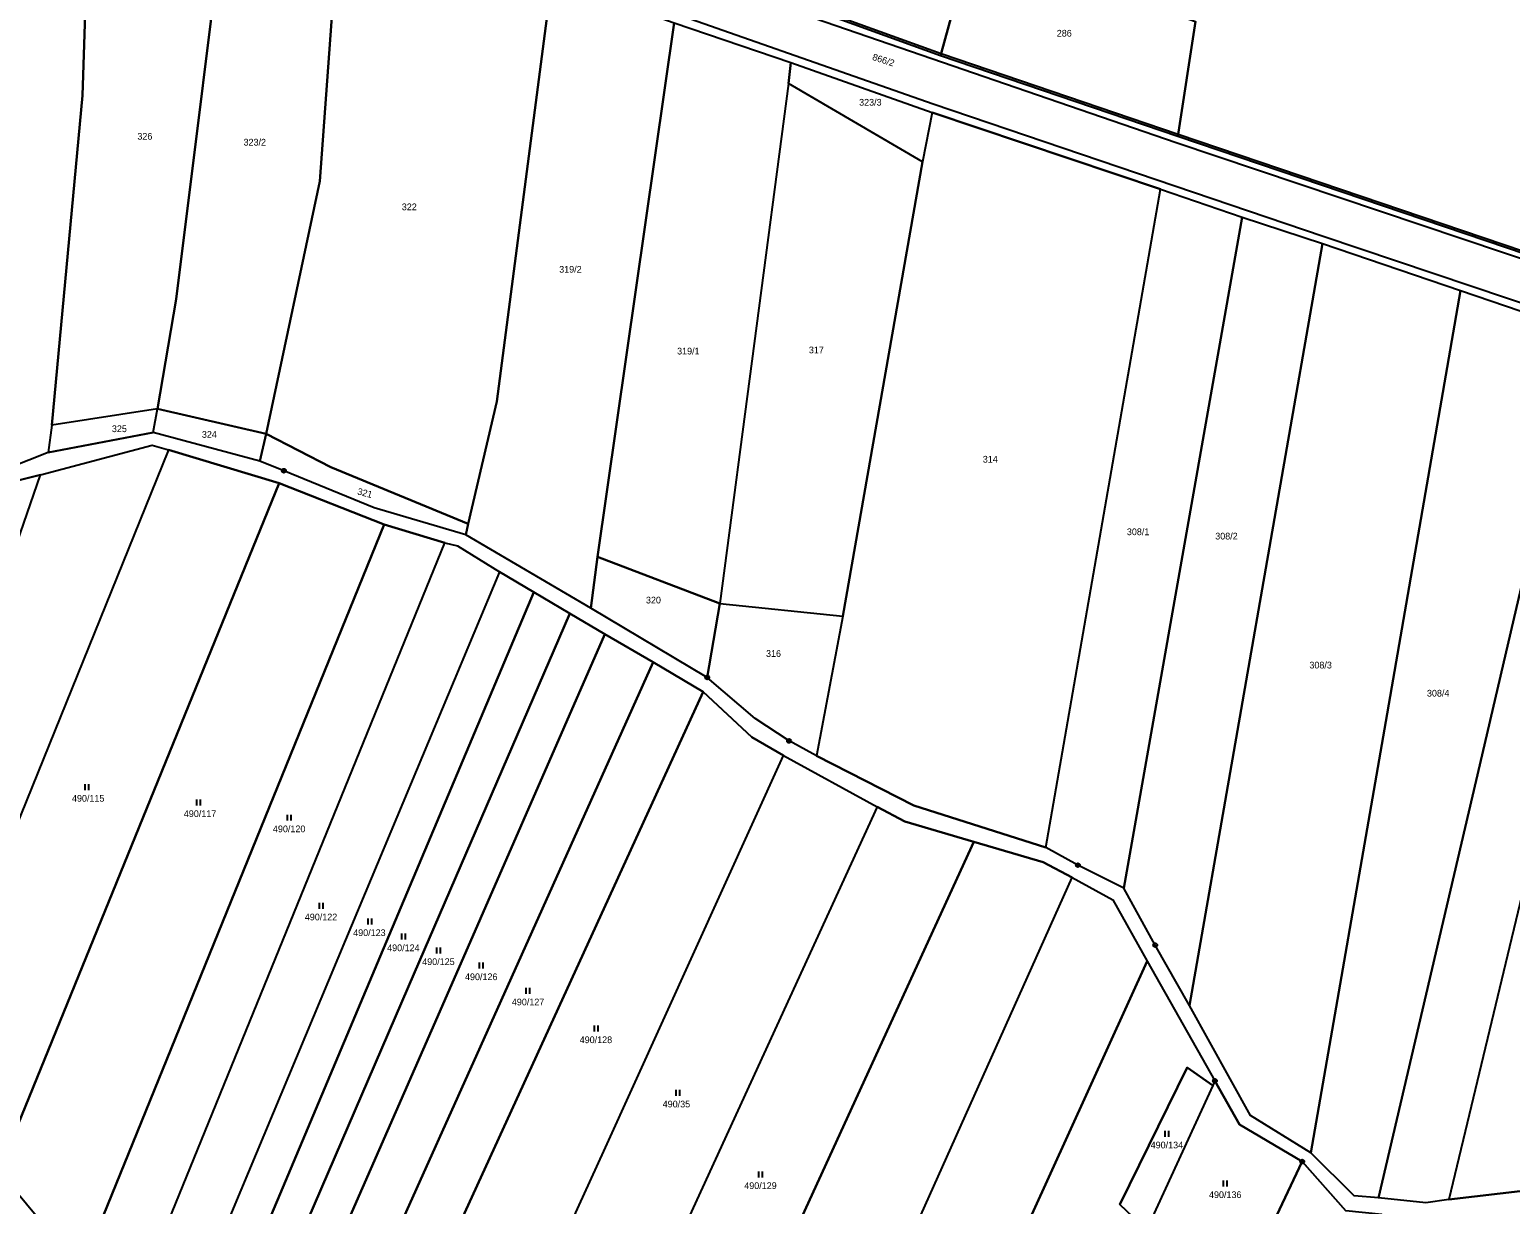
# Model space of a CAD drawing. Extents: x -654083 to -650132, y -1099819 to -1096699.
# Drawn here: x -651055.5 to -650680.3, y -1098626.4 to -1098328.7 of the extents above; entities that cross this region are included whole.
import ezdxf

# ---------------------------------------------------------------- set-up
doc = ezdxf.new("R2010")
doc.units = 0
for name, color, linetype in [('Geodetické body', 7, 'Continuous'), ('Hranice - vnitř_ kresba', 7, 'Continuous'), ('Obvody jako plochy', 7, 'Continuous'), ('Ostatní hranice', 7, 'Continuous'), ('Parcelní čísla', 7, 'Continuous'), ('Značky kultur', 7, 'Continuous')]:
    doc.layers.add(name, color=color, linetype=linetype)

msp = doc.modelspace()

# ---------------------------------------------------------------- linework, layer by layer
at = {"layer": 'Geodetické body'}
for centre, radius in [((-650991.05, -1098440.48), 0.5), ((-650991.05, -1098440.48), 0.001), ((-650883.78, -1098492.86), 0.5), ((-650883.78, -1098492.86), 0.001), ((-650863.05, -1098508.94), 0.5), ((-650863.05, -1098508.94), 0.001), ((-650789.87, -1098540.42), 0.5), ((-650789.87, -1098540.42), 0.001), ((-650770.28, -1098560.67), 0.5), ((-650770.28, -1098560.67), 0.001), ((-650755.16, -1098595.05), 0.5), ((-650755.16, -1098595.05), 0.001), ((-650733.04, -1098615.5), 0.5), ((-650733.04, -1098615.5), 0.001)]:
    msp.add_circle(centre, radius, dxfattribs=at)
at = {"layer": 'Hranice - vnitř_ kresba'}
for p, q in [((-650921.73, -1098303.35), (-650764.93, -1098357.35)), ((-650826.5, -1098347.59), (-650922.81, -1098313.85)), ((-650727.7, -1098381.12), (-650826.5, -1098347.59)), ((-650764.93, -1098357.35), (-650615.98, -1098407.42)), ((-650618, -1098418.12), (-650727.7, -1098381.12))]:
    msp.add_line(p, q, dxfattribs=at)
at = {"layer": 'Obvody jako plochy'}
for points in [[(-651034.78, -1098277.49), (-651004.72, -1098287.98), (-651018.33, -1098397.02), (-651023.04, -1098424.82), (-651049.87, -1098428.9), (-651042.08, -1098345.4), (-651041.42, -1098324.72), (-651037.4, -1098294.96)], [(-651004.72, -1098287.98), (-650976.85, -1098297.71), (-650981.9, -1098367.09), (-650995.56, -1098431.17), (-651023.04, -1098424.82), (-651018.33, -1098397.02)], [(-650841.27, -1098299.1), (-650830.68, -1098302.99), (-650815.29, -1098301.13), (-650824.68, -1098335.36), (-650860.7, -1098322.37), (-650854.89, -1098288.28)], [(-651049.27, -1098292.49), (-651037.4, -1098294.96), (-651041.42, -1098324.72), (-651042.08, -1098345.4), (-651049.87, -1098428.9), (-651050.75, -1098435.88), (-651060.61, -1098439.78), (-651089.31, -1098441.95), (-651106.84, -1098441.34), (-651096.47, -1098351.18), (-651094.67, -1098317.49)], [(-650923.12, -1098316.06), (-650937.1, -1098422.96), (-650944.37, -1098453.9), (-650979.16, -1098439.55), (-650995.56, -1098431.17), (-650981.9, -1098367.09), (-650976.85, -1098297.71)], [(-650815.29, -1098301.13), (-650789.41, -1098316.4), (-650760.06, -1098326.71), (-650764.56, -1098355.77), (-650824.68, -1098335.36)], [(-650911.58, -1098462.26), (-650913.29, -1098475.34), (-650944.91, -1098456.71), (-650944.37, -1098453.9), (-650937.1, -1098422.96), (-650923.12, -1098316.06), (-650892.16, -1098327)], [(-650862.59, -1098337.07), (-650863.16, -1098342.37), (-650880.58, -1098474.09), (-650911.58, -1098462.26), (-650892.16, -1098327)], [(-650862.59, -1098337.07), (-650826.76, -1098349.76), (-650829.24, -1098362.19), (-650863.16, -1098342.37)], [(-650849.45, -1098477.3), (-650829.24, -1098362.19), (-650863.16, -1098342.37), (-650880.58, -1098474.09)], [(-650798, -1098535.92), (-650768.98, -1098369.11), (-650826.76, -1098349.76), (-650829.24, -1098362.19), (-650849.45, -1098477.3), (-650856.13, -1098512.74), (-650831.46, -1098525.32)], [(-650748.24, -1098376.22), (-650778.21, -1098546.24), (-650789.87, -1098540.42), (-650798, -1098535.92), (-650768.98, -1098369.11)], [(-650727.87, -1098382.89), (-650761.63, -1098576), (-650770.28, -1098560.67), (-650778.21, -1098546.24), (-650748.24, -1098376.22)], [(-650711.87, -1098504.06), (-650730.81, -1098613.34), (-650746.1, -1098603.84), (-650761.63, -1098576), (-650727.87, -1098382.89), (-650692.93, -1098394.78)], [(-650662.41, -1098405.22), (-650688.05, -1098514.98), (-650713.7, -1098624.74), (-650719.91, -1098624.17), (-650730.81, -1098613.34), (-650711.87, -1098504.06), (-650692.93, -1098394.78)], [(-650670.2, -1098518.17), (-650695.91, -1098625.1), (-650701.69, -1098625.96), (-650713.7, -1098624.74), (-650688.05, -1098514.98), (-650662.41, -1098405.22), (-650644.5, -1098411.24)], [(-650646.49, -1098536.52), (-650639.19, -1098512.14), (-650634.64, -1098499.02), (-650633.23, -1098494.97), (-650621.7, -1098437.62), (-650620.49, -1098431.25), (-650618.31, -1098419.73), (-650644.5, -1098411.24), (-650670.2, -1098518.17), (-650695.91, -1098625.1), (-650676.39, -1098622.83), (-650663.9, -1098580.85), (-650648.18, -1098542.14)], [(-651023.04, -1098424.82), (-651049.87, -1098428.9), (-651050.75, -1098435.88), (-651024.18, -1098430.81)], [(-651023.04, -1098424.82), (-650995.56, -1098431.17), (-650997.15, -1098438.06), (-651024.18, -1098430.81)], [(-650944.37, -1098453.9), (-650944.91, -1098456.71), (-650968.17, -1098449.91), (-650991.05, -1098440.48), (-650997.15, -1098438.06), (-650995.56, -1098431.17), (-650979.16, -1098439.55)], [(-651099.88, -1098546.44), (-651098.92, -1098547.32), (-651062.95, -1098471.19), (-651052.72, -1098441.5), (-651024.45, -1098434.02), (-651020.25, -1098435.16), (-651088.04, -1098602.28), (-651107.21, -1098595.82), (-651118.44, -1098595.21)], [(-651063.28, -1098617.85), (-650992.27, -1098443.62), (-651020.25, -1098435.16), (-651088.04, -1098602.28), (-651079.27, -1098605.24)], [(-651099.88, -1098546.44), (-651098.92, -1098547.32), (-651062.95, -1098471.19), (-651052.72, -1098441.5), (-651061.52, -1098443.69)], [(-651003.38, -1098546.99), (-650965.66, -1098454.1), (-650992.27, -1098443.62), (-651063.28, -1098617.85), (-651047.34, -1098636.99), (-651041.11, -1098639.89)], [(-650988.54, -1098552.67), (-650950.27, -1098458.77), (-650965.66, -1098454.1), (-651003.38, -1098546.99), (-651041.11, -1098639.89), (-651026.82, -1098646.57)], [(-650936.41, -1098466.09), (-650975.44, -1098559.36), (-651014.48, -1098652.62), (-651026.82, -1098646.57), (-650988.54, -1098552.67), (-650950.27, -1098458.77), (-650947.09, -1098459.49)], [(-650880.58, -1098474.09), (-650883.78, -1098492.86), (-650913.29, -1098475.34), (-650911.58, -1098462.26)], [(-650967.34, -1098565.17), (-650927.75, -1098471.23), (-650936.41, -1098466.09), (-650975.44, -1098559.36), (-651014.48, -1098652.62), (-651006.94, -1098659.12)], [(-651000.31, -1098665.66), (-650959.47, -1098571.14), (-650918.63, -1098476.63), (-650927.75, -1098471.23), (-650967.34, -1098565.17), (-651006.94, -1098659.12)], [(-650951.57, -1098577.45), (-650909.69, -1098481.91), (-650918.63, -1098476.63), (-650959.47, -1098571.14), (-651000.31, -1098665.66), (-650993.45, -1098673)], [(-650880.58, -1098474.09), (-650849.45, -1098477.3), (-650856.13, -1098512.74), (-650863.05, -1098508.94), (-650871.61, -1098503.24), (-650883.78, -1098492.86)], [(-650941.23, -1098586.33), (-650897.48, -1098488.98), (-650909.69, -1098481.91), (-650951.57, -1098577.45), (-650993.45, -1098673), (-650984.99, -1098683.69)], [(-650930.17, -1098595.54), (-650884.84, -1098496.47), (-650897.48, -1098488.98), (-650941.23, -1098586.33), (-650984.99, -1098683.69), (-650975.5, -1098694.62)], [(-650956.75, -1098715.33), (-650909.95, -1098612.89), (-650864.45, -1098512.6), (-650872.49, -1098507.98), (-650884.84, -1098496.47), (-650930.17, -1098595.54), (-650975.5, -1098694.62), (-650961.39, -1098707.89), (-650958.39, -1098713.9)], [(-650934.3, -1098729.61), (-650942.43, -1098728.33), (-650956.75, -1098715.33), (-650909.95, -1098612.89), (-650864.45, -1098512.6), (-650840.72, -1098525.6), (-650888.26, -1098629.25)], [(-650907.43, -1098733.33), (-650865.23, -1098641.33), (-650816.21, -1098534.48), (-650833.76, -1098529.32), (-650840.72, -1098525.6), (-650888.26, -1098629.25), (-650934.3, -1098729.61)], [(-650878.73, -1098738.36), (-650837.73, -1098646.96), (-650791.34, -1098543.53), (-650798.66, -1098539.63), (-650816.21, -1098534.48), (-650865.23, -1098641.33), (-650907.43, -1098733.33), (-650884.15, -1098736.55)], [(-650816.56, -1098661.96), (-650855.69, -1098747.87), (-650860.71, -1098744.36), (-650878.73, -1098738.36), (-650837.73, -1098646.96), (-650791.34, -1098543.53), (-650781.04, -1098549.16), (-650772.29, -1098564.74)], [(-650755.16, -1098595.05), (-650755.72, -1098596.26), (-650762.2, -1098591.67), (-650779.25, -1098626.38), (-650772.48, -1098632.78), (-650834, -1098765.26), (-650842.62, -1098757), (-650855.69, -1098747.87), (-650816.56, -1098661.96), (-650772.29, -1098564.74)], [(-650755.72, -1098596.26), (-650772.48, -1098632.78), (-650779.25, -1098626.38), (-650762.2, -1098591.67)], [(-650751.16, -1098653.72), (-650733.04, -1098615.5), (-650748.92, -1098606.15), (-650755.16, -1098595.05), (-650755.72, -1098596.26), (-650772.48, -1098632.78)], [(-650751.16, -1098653.72), (-650743.8, -1098660.7), (-650728.07, -1098662.86), (-650712.84, -1098628.92), (-650721.96, -1098627.96), (-650733.04, -1098615.5)]]:
    msp.add_lwpolyline(points, close=True, dxfattribs=at)
for points in [[(-650588.91, -1098317.32), (-650596.3, -1098338.12), (-650603.52, -1098358.64), (-650606.84, -1098369.22), (-650615.62, -1098405.54), (-650665.82, -1098389.26), (-650764.56, -1098355.77), (-650760.06, -1098326.71)], [(-650892.16, -1098327), (-650862.59, -1098337.07), (-650826.76, -1098349.76), (-650768.98, -1098369.11), (-650748.24, -1098376.22), (-650727.87, -1098382.89), (-650692.93, -1098394.78), (-650662.41, -1098405.22), (-650644.5, -1098411.24), (-650618.31, -1098419.73), (-650618, -1098418.12), (-650615.98, -1098407.42), (-650615.62, -1098405.54), (-650665.82, -1098389.26), (-650764.56, -1098355.77), (-650824.68, -1098335.36), (-650860.7, -1098322.37)], [(-650676.39, -1098622.83), (-650695.91, -1098625.1), (-650701.69, -1098625.96), (-650713.7, -1098624.74), (-650719.91, -1098624.17), (-650730.81, -1098613.34), (-650746.1, -1098603.84), (-650761.63, -1098576), (-650770.28, -1098560.67), (-650778.21, -1098546.24), (-650789.87, -1098540.42), (-650798, -1098535.92), (-650831.46, -1098525.32), (-650856.13, -1098512.74), (-650863.05, -1098508.94), (-650871.61, -1098503.24), (-650883.78, -1098492.86), (-650913.29, -1098475.34), (-650944.91, -1098456.71), (-650968.17, -1098449.91), (-650991.05, -1098440.48), (-650997.15, -1098438.06), (-651024.18, -1098430.81), (-651050.75, -1098435.88), (-651060.61, -1098439.78)], [(-651061.52, -1098443.69), (-651052.72, -1098441.5), (-651024.45, -1098434.02), (-651020.25, -1098435.16), (-650992.27, -1098443.62), (-650965.66, -1098454.1), (-650950.27, -1098458.77), (-650947.09, -1098459.49), (-650936.41, -1098466.09), (-650927.75, -1098471.23), (-650918.63, -1098476.63), (-650909.69, -1098481.91), (-650897.48, -1098488.98), (-650884.84, -1098496.47), (-650872.49, -1098507.98), (-650864.45, -1098512.6), (-650840.72, -1098525.6), (-650833.76, -1098529.32), (-650816.21, -1098534.48), (-650798.66, -1098539.63), (-650791.34, -1098543.53), (-650781.04, -1098549.16), (-650772.29, -1098564.74), (-650755.16, -1098595.05), (-650748.92, -1098606.15), (-650733.04, -1098615.5), (-650721.96, -1098627.96)]]:
    msp.add_lwpolyline(points, dxfattribs=at)
at = {"layer": 'Ostatní hranice'}
for p, q in [((-650824.48, -1098334.9), (-650860.61, -1098321.87)), ((-650764.43, -1098355.3), (-650824.48, -1098334.9)), ((-650665.61, -1098388.81), (-650764.43, -1098355.3))]:
    msp.add_line(p, q, dxfattribs=at)
at = {"layer": 'Značky kultur'}
for p, q in [((-651041.47, -1098519.91), (-651041.47, -1098521.41)), ((-651040.45, -1098521.41), (-651040.45, -1098519.91)), ((-651013.2, -1098523.79), (-651013.2, -1098525.29)), ((-651012.18, -1098525.29), (-651012.18, -1098523.79)), ((-650990.19, -1098527.64), (-650990.19, -1098529.14)), ((-650989.17, -1098529.14), (-650989.17, -1098527.64)), ((-650982.08, -1098549.97), (-650982.08, -1098551.47)), ((-650981.06, -1098551.47), (-650981.06, -1098549.97)), ((-650969.8, -1098553.95), (-650969.8, -1098555.45)), ((-650968.78, -1098555.45), (-650968.78, -1098553.95)), ((-650961.27, -1098557.77), (-650961.27, -1098559.27)), ((-650960.24, -1098559.27), (-650960.24, -1098557.77)), ((-650952.35, -1098561.28), (-650952.35, -1098562.78)), ((-650951.33, -1098562.78), (-650951.33, -1098561.28)), ((-650941.55, -1098565.11), (-650941.55, -1098566.61)), ((-650940.53, -1098566.61), (-650940.53, -1098565.11)), ((-650929.72, -1098571.5), (-650929.72, -1098573)), ((-650928.7, -1098573), (-650928.7, -1098571.5)), ((-650912.47, -1098581.07), (-650912.47, -1098582.57)), ((-650911.45, -1098582.57), (-650911.45, -1098581.07)), ((-650891.71, -1098597.35), (-650891.71, -1098598.85)), ((-650890.69, -1098598.85), (-650890.69, -1098597.35)), ((-650767.81, -1098607.74), (-650767.81, -1098609.24)), ((-650766.79, -1098609.24), (-650766.79, -1098607.74)), ((-650870.79, -1098618.02), (-650870.79, -1098619.52)), ((-650869.77, -1098619.52), (-650869.77, -1098618.02)), ((-650753.03, -1098620.32), (-650753.03, -1098621.82)), ((-650752.01, -1098621.82), (-650752.01, -1098620.32))]:
    msp.add_line(p, q, dxfattribs=at)

# ---------------------------------------------------------------- texts
at = {"layer": 'Parcelní čísla'}
for s, p in [('286', (-650795.22, -1098330.49)), ('323/3', (-650845.3, -1098347.98)), ('326', (-651028.17, -1098356.6)), ('323/2', (-651001.27, -1098358.1)), ('322', (-650961.17, -1098374.48)), ('319/2', (-650921.29, -1098390.3)), ('319/1', (-650891.42, -1098411.03)), ('317', (-650858.03, -1098410.73)), ('325', (-651034.63, -1098430.7)), ('324', (-651011.83, -1098432.14)), ('314', (-650813.96, -1098438.42)), ('308/1', (-650777.46, -1098456.81)), ('308/2', (-650755.07, -1098457.9)), ('320', (-650899.31, -1098474.11)), ('316', (-650868.89, -1098487.64)), ('308/3', (-650731.21, -1098490.58)), ('308/4', (-650701.43, -1098497.7)), ('490/115', (-651044.74, -1098524.34)), ('490/117', (-651016.4, -1098528.23)), ('490/120', (-650993.82, -1098532.07)), ('490/122', (-650985.75, -1098554.4)), ('490/123', (-650973.49, -1098558.38)), ('490/124', (-650964.88, -1098562.21)), ('490/125', (-650956, -1098565.72)), ('490/126', (-650945.16, -1098569.55)), ('490/127', (-650933.29, -1098575.93)), ('490/128', (-650916.1, -1098585.51)), ('490/35', (-650895.07, -1098601.79)), ('490/134', (-650771.43, -1098612.17)), ('490/129', (-650874.4, -1098622.46)), ('490/136', (-650756.65, -1098624.76))]:
    msp.add_text(s, height=1.7, dxfattribs=at).set_placement(p)
for s, rotation, p in [('866/2', 342.108, (-650842.1, -1098336.36)), ('321', 345.483, (-650972.57, -1098446.47))]:
    msp.add_text(s, height=1.7, rotation=rotation, dxfattribs=at).set_placement(p)

doc.saveas('drawing.dxf')
